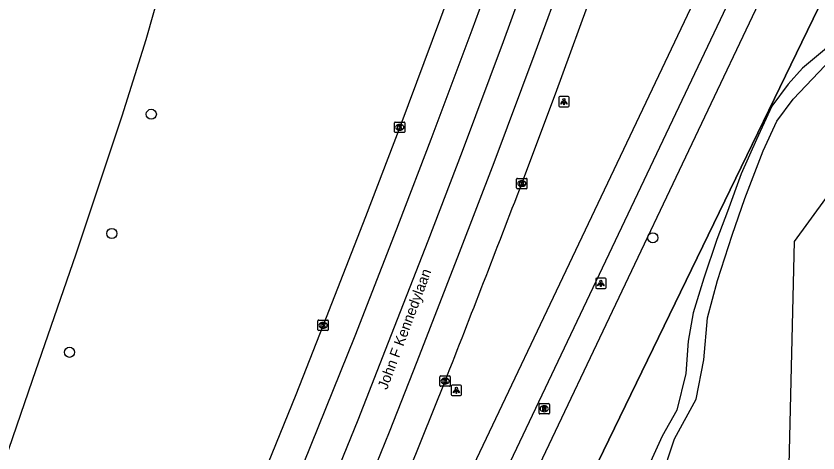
# Model space of a CAD drawing. Extents: x 161477 to 163040, y 383680 to 384868.
# Drawn here: x 161727.8 to 161805.2, y 384751.2 to 384793.3 of the extents above; entities that cross this region are included whole.
import ezdxf

# ---------------------------------------------------------------- set-up
doc = ezdxf.new("R2010")
doc.units = 0
for name, color, linetype in [('IMGEO_Boom', 7, 'Continuous'), ('IMGEO_Fietspad_gesloten', 7, 'Continuous'), ('IMGEO_Groenvoorziening', 7, 'Continuous'), ('IMGEO_Hek', 7, 'Continuous'), ('IMGEO_Kolk', 7, 'Continuous'), ('IMGEO_Lichtpunt', 7, 'Continuous'), ('IMGEO_Openbare_ruimte_label', 7, 'Continuous'), ('IMGEO_Rijbaan_lokaal_gesloten', 7, 'Continuous'), ('IMGEO_Rioolput', 7, 'Continuous'), ('IMGEO_Voetpad_onverhard', 7, 'Continuous'), ('IMGEO_Voetpad_open', 7, 'Continuous')]:
    doc.layers.add(name, color=color, linetype=linetype)

msp = doc.modelspace()

# ---------------------------------------------------------------- linework, layer by layer
at = {"layer": 'IMGEO_Boom'}
for centre in [(161740.874, 384783.837), (161737.069, 384772.324), (161789.3, 384771.92), (161732.984, 384760.863)]:
    msp.add_circle(centre, 0.489, dxfattribs=at)
at = {"layer": 'IMGEO_Fietspad_gesloten'}
for points in [[(161754.426, 384712.973), (161799.435, 384807.726), (161800.209, 384809.412), (161800.411, 384809.395), (161800.692, 384810.359), (161800.695, 384810.382), (161800.697, 384810.405)], [(161803.913, 384809.963), (161803.161, 384808.473), (161750.618, 384697.888), (161747.376, 384691.207), (161744.067, 384684.424), (161742.516, 384681.245), (161742.249, 384680.698), (161714.176, 384623.884), (161700.887, 384597.12), (161693.509, 384582.44)]]:
    msp.add_lwpolyline(points, dxfattribs=at)
at = {"layer": 'IMGEO_Groenvoorziening'}
msp.add_lwpolyline([(161733.008, 384645.95), (161782.919, 384748.037), (161810.108, 384804.005), (161836.574, 384803.916), (161949.969, 384804.107), (162038.287, 384809.499)], dxfattribs=at)
at = {"layer": 'IMGEO_Hek'}
msp.add_lwpolyline([(162038.287, 384809.499), (161949.969, 384804.107), (161836.574, 384803.916), (161810.108, 384804.005), (161782.919, 384748.037)], dxfattribs=at)
at = {"layer": 'IMGEO_Kolk'}
for p, q in [((161764.36, 384782.155), (161764.36, 384783.007)), ((161764.435, 384783.081), (161765.287, 384783.081)), ((161764.848, 384782.861), (161764.873, 384782.861)), ((161765.361, 384783.007), (161765.361, 384782.155)), ((161765.287, 384782.081), (161764.435, 384782.081)), ((161764.871, 384782.301), (161764.846, 384782.301)), ((161776.15, 384776.726), (161776.15, 384777.578)), ((161776.225, 384777.652), (161777.077, 384777.652)), ((161776.638, 384777.432), (161776.663, 384777.432)), ((161777.151, 384777.578), (161777.151, 384776.726)), ((161777.077, 384776.652), (161776.225, 384776.652)), ((161776.661, 384776.872), (161776.636, 384776.872)), ((161756.965, 384763.048), (161756.965, 384763.9)), ((161757.04, 384763.974), (161757.892, 384763.974)), ((161757.966, 384763.9), (161757.966, 384763.048)), ((161757.476, 384763.194), (161757.451, 384763.194)), ((161757.453, 384763.754), (161757.478, 384763.754)), ((161757.892, 384762.974), (161757.04, 384762.974)), ((161768.744, 384757.657), (161768.744, 384758.509)), ((161768.819, 384758.583), (161769.671, 384758.583)), ((161769.745, 384758.509), (161769.745, 384757.657)), ((161769.255, 384757.803), (161769.23, 384757.803)), ((161769.232, 384758.363), (161769.257, 384758.363)), ((161769.671, 384757.583), (161768.819, 384757.583))]:
    msp.add_line(p, q, dxfattribs=at)
for points in [[(161764.36, 384782.155), (161764.36, 384783.007)], [(161764.435, 384783.081), (161765.287, 384783.081)], [(161764.681, 384782.781), (161764.804, 384782.781), (161764.804, 384782.63), (161764.934, 384782.781), (161765.098, 384782.781), (161764.952, 384782.63), (161765.105, 384782.381), (161764.953, 384782.381), (161764.868, 384782.545), (161764.804, 384782.478), (161764.804, 384782.381), (161764.681, 384782.381), (161764.681, 384782.781)], [(161765.361, 384783.007), (161765.361, 384782.155)], [(161765.287, 384782.081), (161764.435, 384782.081)], [(161776.15, 384776.726), (161776.15, 384777.578)], [(161776.225, 384777.652), (161777.077, 384777.652)], [(161776.471, 384777.352), (161776.594, 384777.352), (161776.594, 384777.201), (161776.724, 384777.352), (161776.888, 384777.352), (161776.742, 384777.201), (161776.895, 384776.952), (161776.743, 384776.952), (161776.658, 384777.116), (161776.594, 384777.049), (161776.594, 384776.952), (161776.471, 384776.952), (161776.471, 384777.352)], [(161777.151, 384777.578), (161777.151, 384776.726)], [(161777.077, 384776.652), (161776.225, 384776.652)], [(161756.965, 384763.048), (161756.965, 384763.9)], [(161757.04, 384763.974), (161757.892, 384763.974)], [(161757.966, 384763.9), (161757.966, 384763.048)], [(161757.286, 384763.674), (161757.409, 384763.674), (161757.409, 384763.523), (161757.539, 384763.674), (161757.703, 384763.674), (161757.557, 384763.523), (161757.71, 384763.274), (161757.558, 384763.274), (161757.473, 384763.438), (161757.409, 384763.371), (161757.409, 384763.274), (161757.286, 384763.274), (161757.286, 384763.674)], [(161757.892, 384762.974), (161757.04, 384762.974)], [(161768.744, 384757.657), (161768.744, 384758.509)], [(161768.819, 384758.583), (161769.671, 384758.583)], [(161769.745, 384758.509), (161769.745, 384757.657)], [(161769.065, 384758.283), (161769.188, 384758.283), (161769.188, 384758.132), (161769.318, 384758.283), (161769.482, 384758.283), (161769.336, 384758.132), (161769.489, 384757.883), (161769.337, 384757.883), (161769.252, 384758.047), (161769.188, 384757.98), (161769.188, 384757.883), (161769.065, 384757.883), (161769.065, 384758.283)], [(161769.671, 384757.583), (161768.819, 384757.583)]]:
    msp.add_lwpolyline(points, dxfattribs=at)
for centre, start, end in [((161764.437, 384783.005), 91.55205, 178.44795), ((161764.437, 384783.005), 91.55205, 178.44795), ((161765.285, 384783.005), 1.55205, 88.44795), ((161765.285, 384783.005), 1.55205, 88.44795), ((161764.437, 384782.157), 181.55205, 268.44795), ((161764.437, 384782.157), 181.55205, 268.44795), ((161765.285, 384782.157), 271.55205, 358.44795), ((161765.285, 384782.157), 271.55205, 358.44795), ((161776.227, 384777.576), 91.55205, 178.44795), ((161776.227, 384777.576), 91.55205, 178.44795), ((161777.075, 384777.576), 1.55205, 88.44795), ((161777.075, 384777.576), 1.55205, 88.44795), ((161776.227, 384776.728), 181.55205, 268.44795), ((161776.227, 384776.728), 181.55205, 268.44795), ((161777.075, 384776.728), 271.55205, 358.44795), ((161777.075, 384776.728), 271.55205, 358.44795), ((161757.042, 384763.898), 91.55205, 178.44795), ((161757.042, 384763.898), 91.55205, 178.44795), ((161757.89, 384763.898), 1.55205, 88.44795), ((161757.89, 384763.898), 1.55205, 88.44795), ((161757.042, 384763.05), 181.55205, 268.44795), ((161757.042, 384763.05), 181.55205, 268.44795), ((161757.89, 384763.05), 271.55205, 358.44795), ((161757.89, 384763.05), 271.55205, 358.44795), ((161768.821, 384758.507), 91.55205, 178.44795), ((161768.821, 384758.507), 91.55205, 178.44795), ((161769.669, 384758.507), 1.55205, 88.44795), ((161769.669, 384758.507), 1.55205, 88.44795), ((161768.821, 384757.659), 181.55205, 268.44795), ((161768.821, 384757.659), 181.55205, 268.44795), ((161769.669, 384757.659), 271.55205, 358.44795), ((161769.669, 384757.659), 271.55205, 358.44795)]:
    msp.add_arc(centre, 0.0765, start, end, dxfattribs=at)
for centre, major_axis, ratio, start_param, end_param in [((161764.847, 384782.581), (-0.387, 0.002), 0.722429, 4.712389, 7.853982), ((161764.872, 384782.581), (-0.39, 0.002), 0.717154, 1.570796, 4.712389), ((161776.637, 384777.152), (-0.387, 0.002), 0.722429, 4.712389, 7.853982), ((161776.662, 384777.152), (-0.39, 0.002), 0.717154, 1.570796, 4.712389), ((161757.452, 384763.474), (-0.387, 0.002), 0.722429, 4.712389, 7.853982), ((161757.477, 384763.474), (-0.39, 0.002), 0.717154, 1.570796, 4.712389), ((161769.231, 384758.083), (-0.387, 0.002), 0.722429, 4.712389, 7.853982), ((161769.256, 384758.083), (-0.39, 0.002), 0.717154, 1.570796, 4.712389)]:
    msp.add_ellipse(centre, major_axis=major_axis, ratio=ratio, start_param=start_param, end_param=end_param, dxfattribs=at)
at = {"layer": 'IMGEO_Lichtpunt'}
for p, q in [((161780.219, 384785.451), (161780.219, 384784.644)), ((161780.219, 384785.451), (161780.219, 384784.644)), ((161781.121, 384785.546), (161780.313, 384785.546)), ((161781.121, 384785.546), (161780.313, 384785.546)), ((161781.215, 384784.644), (161781.215, 384785.451)), ((161781.215, 384784.644), (161781.215, 384785.451)), ((161780.313, 384784.55), (161781.121, 384784.55)), ((161780.313, 384784.55), (161781.121, 384784.55)), ((161783.784, 384767.919), (161783.784, 384767.112)), ((161783.784, 384767.919), (161783.784, 384767.112)), ((161784.686, 384768.014), (161783.878, 384768.014)), ((161784.686, 384768.014), (161783.878, 384768.014)), ((161784.78, 384767.112), (161784.78, 384767.919)), ((161784.78, 384767.112), (161784.78, 384767.919)), ((161783.878, 384767.018), (161784.686, 384767.018)), ((161783.878, 384767.018), (161784.686, 384767.018)), ((161769.833, 384757.59), (161769.833, 384756.783)), ((161769.833, 384757.59), (161769.833, 384756.783)), ((161770.735, 384757.685), (161769.927, 384757.685)), ((161770.735, 384757.685), (161769.927, 384757.685)), ((161770.829, 384756.783), (161770.829, 384757.59)), ((161770.829, 384756.783), (161770.829, 384757.59)), ((161769.927, 384756.689), (161770.735, 384756.689)), ((161769.927, 384756.689), (161770.735, 384756.689))]:
    msp.add_line(p, q, dxfattribs=at)
for points in [[(161780.593, 384785.115), (161780.632, 384785.087), (161780.444, 384784.825), (161780.406, 384784.852), (161780.593, 384785.115)], [(161780.695, 384785.067), (161780.742, 384785.067), (161780.742, 384784.745), (161780.695, 384784.745), (161780.695, 384785.067)], [(161780.805, 384785.087), (161780.843, 384785.114), (161781.03, 384784.852), (161780.991, 384784.824), (161780.805, 384785.087)], [(161784.158, 384767.583), (161784.197, 384767.555), (161784.009, 384767.293), (161783.971, 384767.32), (161784.158, 384767.583)], [(161784.26, 384767.535), (161784.307, 384767.535), (161784.307, 384767.213), (161784.26, 384767.213), (161784.26, 384767.535)], [(161784.37, 384767.555), (161784.408, 384767.582), (161784.595, 384767.32), (161784.556, 384767.292), (161784.37, 384767.555)], [(161770.207, 384757.254), (161770.246, 384757.226), (161770.058, 384756.964), (161770.02, 384756.991), (161770.207, 384757.254)], [(161770.309, 384757.206), (161770.356, 384757.206), (161770.356, 384756.884), (161770.309, 384756.884), (161770.309, 384757.206)], [(161770.419, 384757.226), (161770.457, 384757.253), (161770.644, 384756.991), (161770.605, 384756.963), (161770.419, 384757.226)]]:
    msp.add_lwpolyline(points, dxfattribs=at)
for centre in [(161780.718, 384785.249), (161784.283, 384767.717), (161770.332, 384757.388)]:
    msp.add_circle(centre, 0.0994, dxfattribs=at)
for centre, start, end in [((161780.313, 384785.451), 90, 180), ((161780.313, 384785.451), 90, 180), ((161781.121, 384785.451), 0, 90), ((161781.121, 384785.451), 0, 90), ((161780.313, 384784.644), 180, 270), ((161780.313, 384784.644), 180, 270), ((161781.121, 384784.644), 270, 0), ((161781.121, 384784.644), 270, 360), ((161783.878, 384767.919), 90, 180), ((161783.878, 384767.919), 90, 180), ((161784.686, 384767.919), 0, 90), ((161784.686, 384767.919), 0, 90), ((161783.878, 384767.112), 180, 270), ((161783.878, 384767.112), 180, 270), ((161784.686, 384767.112), 270, 0), ((161784.686, 384767.112), 270, 360), ((161769.927, 384757.59), 90, 180), ((161769.927, 384757.59), 90, 180), ((161770.735, 384757.59), 0, 90), ((161770.735, 384757.59), 0, 90), ((161769.927, 384756.783), 180, 270), ((161769.927, 384756.783), 180, 270), ((161770.735, 384756.783), 270, 0), ((161770.735, 384756.783), 270, 360)]:
    msp.add_arc(centre, 0.0946, start, end, dxfattribs=at)
at = {"layer": 'IMGEO_Rijbaan_lokaal_gesloten'}
for points in [[(161718.674, 384728.113), (161721.587, 384735.886), (161724.848, 384744.967), (161729.416, 384758.164), (161733.61, 384770.358), (161738.078, 384783.696), (161740.395, 384791.042), (161746.3, 384811.916), (161747.333, 384815.874)], [(161682.08, 384593.495), (161700.211, 384628.914), (161700.364, 384629.218), (161704.702, 384637.816), (161710.7, 384649.846), (161710.702, 384649.85), (161715.961, 384660.587), (161718.665, 384666.242), (161721.119, 384671.374), (161726.176, 384682.208), (161731.182, 384693.109), (161736.092, 384704.053), (161740.907, 384715.04), (161745.33, 384725.263), (161752.822, 384743.261), (161753.495, 384744.913), (161760.547, 384762.466), (161764.574, 384772.785), (161764.826, 384773.442), (161767.887, 384781.432), (161771.851, 384791.974), (161774.676, 384799.74), (161778.833, 384811.392), (161779.086, 384812.09)], [(161775.787, 384812.488), (161771.631, 384800.837), (161768.815, 384793.097), (161764.861, 384782.581), (161761.555, 384773.952), (161757.466, 384763.474), (161754.825, 384756.76), (161749.829, 384744.493), (161742.35, 384726.528), (161737.937, 384716.326)], [(161683.226, 384588.391), (161703.098, 384627.451), (161707.595, 384636.365), (161713.599, 384648.405), (161713.602, 384648.412), (161718.874, 384659.176), (161724.045, 384669.988), (161729.114, 384680.849), (161734.13, 384691.774), (161739.051, 384702.742), (161743.877, 384713.753), (161743.878, 384713.755), (161748.309, 384723.999), (161755.815, 384742.028), (161760.835, 384754.354), (161763.493, 384761.113), (161767.593, 384771.617), (161770.913, 384780.284), (161774.886, 384790.851), (161777.721, 384798.643), (161781.878, 384810.297), (161782.384, 384811.691)], [(161785.713, 384811.289), (161784.924, 384809.201), (161780.766, 384797.546), (161777.922, 384789.728), (161773.939, 384779.135), (161770.612, 384770.45), (161766.507, 384759.932), (161763.84, 384753.151), (161758.808, 384740.796), (161752.761, 384726.567)], [(161776.651, 384777.152), (161779.911, 384785.807), (161783.746, 384796.333), (161788.981, 384810.894)], [(161755.837, 384725.304), (161763.528, 384743.867), (161764.688, 384746.722), (161769.245, 384758.083)]]:
    msp.add_lwpolyline(points, dxfattribs=at)
msp.add_arc((158990.044, 385848.439), 2985.437, 338.578573, 338.971173, dxfattribs=at)
at = {"layer": 'IMGEO_Rioolput'}
for p, q in [((161778.313, 384754.99), (161778.313, 384755.842)), ((161778.388, 384755.916), (161779.24, 384755.916)), ((161778.801, 384755.696), (161778.826, 384755.696)), ((161779.314, 384755.842), (161779.314, 384754.99)), ((161779.24, 384754.916), (161778.388, 384754.916)), ((161778.824, 384755.136), (161778.799, 384755.136))]:
    msp.add_line(p, q, dxfattribs=at)
for points in [[(161778.313, 384754.99), (161778.313, 384755.842)], [(161778.388, 384755.916), (161779.24, 384755.916)], [(161778.902, 384755.614), (161778.65, 384755.616), (161778.65, 384755.216)], [(161778.828, 384755.535), (161778.774, 384755.535), (161778.774, 384755.454)], [(161778.774, 384755.454), (161778.826, 384755.454)], [(161779.314, 384755.842), (161779.314, 384754.99)], [(161779.24, 384754.916), (161778.388, 384754.916)], [(161778.65, 384755.216), (161778.774, 384755.216), (161778.774, 384755.378), (161778.785, 384755.378)], [(161778.832, 384755.349), (161778.903, 384755.216), (161779.043, 384755.216), (161778.978, 384755.342)]]:
    msp.add_lwpolyline(points, dxfattribs=at)
for centre, radius, start, end in [((161778.39, 384755.84), 0.0765, 91.55205, 178.44795), ((161778.39, 384755.84), 0.0765, 91.55205, 178.44795), ((161778.81, 384755.643), 0.19, 274.7715, 282.96867), ((161778.834, 384755.439), 0.0964, 77.00612, 93.18647), ((161778.848, 384755.496), 0.0378, 276.66336, 79.67722), ((161778.901, 384755.504), 0.109, 350.36119, 89.41601), ((161778.899, 384755.504), 0.112, 277.58423, 350.98172), ((161778.883, 384755.289), 0.108, 29.51342, 73.79051), ((161779.238, 384755.84), 0.0765, 1.55205, 88.44795), ((161779.238, 384755.84), 0.0765, 1.55205, 88.44795), ((161778.39, 384754.992), 0.0765, 181.55205, 268.44795), ((161778.39, 384754.992), 0.0765, 181.55205, 268.44795), ((161778.784, 384755.325), 0.0533, 26.02933, 88.69889), ((161779.238, 384754.992), 0.0765, 271.55205, 358.44795), ((161779.238, 384754.992), 0.0765, 271.55205, 358.44795)]:
    msp.add_arc(centre, radius, start, end, dxfattribs=at)
for centre, major_axis, ratio, start_param, end_param in [((161778.8, 384755.416), (-0.387, 0.002), 0.722429, 4.712389, 7.853982), ((161778.825, 384755.416), (-0.39, 0.002), 0.717154, 1.570796, 4.712389)]:
    msp.add_ellipse(centre, major_axis=major_axis, ratio=ratio, start_param=start_param, end_param=end_param, dxfattribs=at)
at = {"layer": 'IMGEO_Voetpad_onverhard'}
for points in [[(161806.47, 384790.546), (161804.919, 384789.255), (161803.766, 384788.295), (161802.383, 384786.737), (161800.798, 384784.618), (161799.307, 384781.397), (161797.815, 384778.093), (161796.51, 384774.449), (161795.486, 384771.737), (161794.22, 384768.011), (161793.19, 384764.667), (161792.72, 384761.949), (161792.486, 384758.823), (161791.611, 384755.291), (161790.19, 384752.761), (161789.079, 384750.291)], [(161790.079, 384748.541), (161791.407, 384752.51), (161793.486, 384756.354), (161794.22, 384760.137), (161794.579, 384764.199), (161795.532, 384767.793), (161796.976, 384772.161), (161798.188, 384775.721), (161799.959, 384780.297), (161801.264, 384783.178), (161802.85, 384785.297), (161805.938, 384788.546)]]:
    msp.add_lwpolyline(points, dxfattribs=at)
at = {"layer": 'IMGEO_Voetpad_open'}
for points in [[(161729.219, 384648.412), (161741.125, 384672.506), (161751.678, 384693.98), (161773.012, 384738.776), (161778.347, 384750), (161800.478, 384796.565), (161804.698, 384805.476)], [(161808.362, 384787.957), (161806.224, 384788.013), (161805.986, 384775.719), (161802.939, 384771.548), (161802.445, 384750), (161801.237, 384697.353), (161789.812, 384697.566), (161788.112, 384696.635), (161787.931, 384696.536)]]:
    msp.add_lwpolyline(points, dxfattribs=at)

# ---------------------------------------------------------------- texts
at = {"layer": 'IMGEO_Openbare_ruimte_label'}
msp.add_text('John F Kennedylaan', height=1, rotation=69.5177, dxfattribs=at).set_placement((161763.636, 384757.202))

doc.saveas('drawing.dxf')
